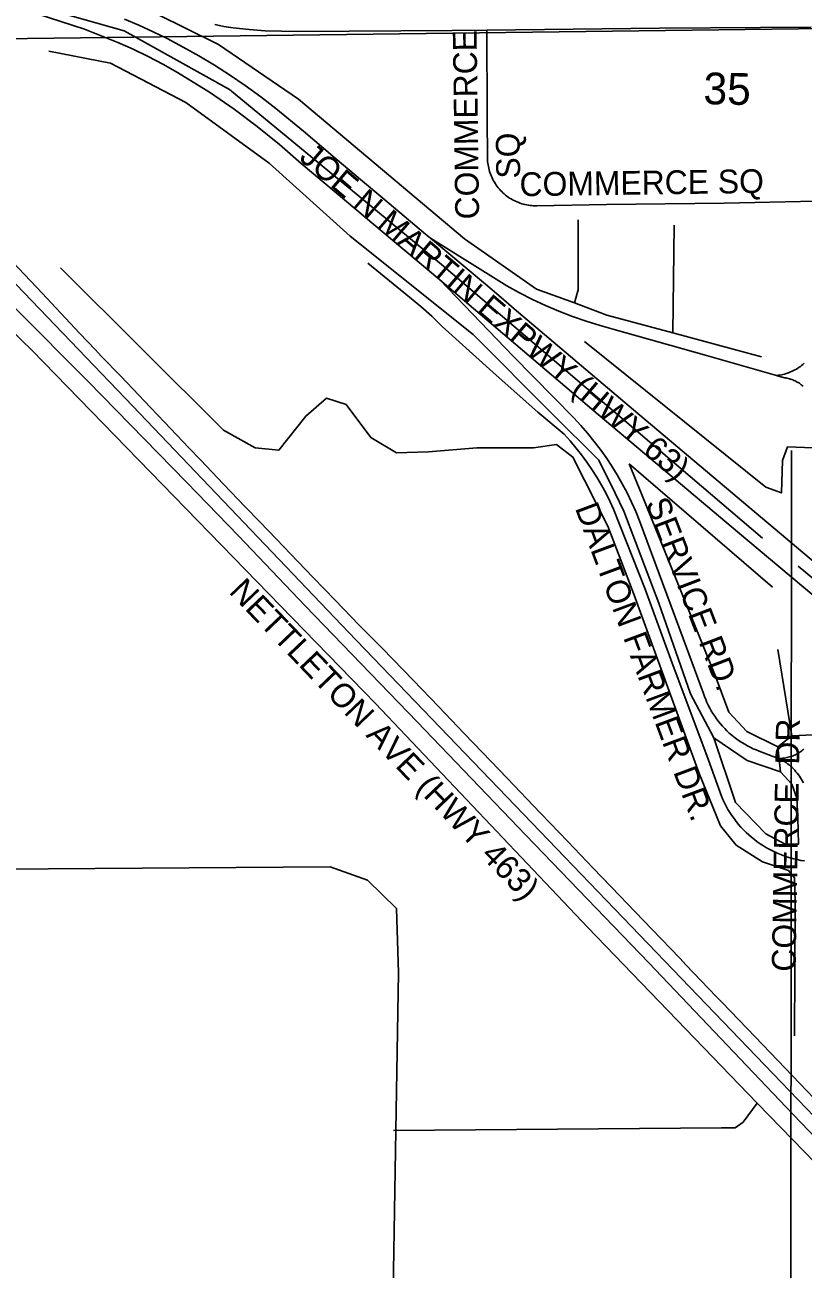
# Model space of a CAD drawing. Extents: x 1670563 to 1761545, y 515755 to 578944.
# Drawn here: x 1717674 to 1720123, y 535106 to 539024 of the extents above; entities that cross this region are included whole.
import ezdxf

# ---------------------------------------------------------------- set-up
doc = ezdxf.new("R2010")
doc.units = 0
for name, color, linetype in [('5_sectionlines', 7, 'Continuous'), ('62_text', 7, 'Continuous'), ('RR Tracks', 7, 'Continuous'), ('SHP_LINE', 7, 'Continuous'), ('STREETCL', 7, 'Continuous'), ('STRNAMES', 7, 'Continuous')]:
    doc.layers.add(name, color=color, linetype=linetype)

# ---------------------------------------------------------------- blocks, each defined once
blk = doc.blocks.new('RR TRACKS02')
at = {"layer": 'RR Tracks'}
for p, q in [((1717636.1, 538276.3), (1717729.1, 538179.3)), ((1717729.1, 538179.3), (1717846, 538052.9)), ((1717846, 538052.9), (1717896.9, 538000.5)), ((1717896.9, 538000.5), (1717914.5, 537980.9)), ((1717914.5, 537980.9), (1717976.4, 537917.2)), ((1717976.4, 537917.2), (1718014, 537877.4)), ((1718014, 537877.4), (1718069.6, 537819)), ((1718069.6, 537819), (1718114.2, 537772.5)), ((1718114.2, 537772.5), (1718190.8, 537691.9)), ((1718190.8, 537691.9), (1718227.4, 537654.3)), ((1718227.4, 537654.3), (1718299.8, 537577.9)), ((1718299.8, 537577.9), (1718367.8, 537506.5)), ((1718367.8, 537506.5), (1718412.8, 537460.2)), ((1718412.8, 537460.2), (1718466.4, 537404.1)), ((1718466.4, 537404.1), (1718510.5, 537357.9)), ((1718510.5, 537357.9), (1718581.9, 537283.9)), ((1718581.9, 537283.9), (1718650.3, 537212.3)), ((1718650.3, 537212.3), (1718726.4, 537133.8)), ((1718726.4, 537133.8), (1718800, 537060.2)), ((1718800, 537060.2), (1718896.2, 536960)), ((1718896.2, 536960), (1718977, 536876)), ((1718977, 536876), (1719056.1, 536793.2)), ((1719056.1, 536793.2), (1719114.6, 536732.2)), ((1719114.6, 536732.2), (1719191.7, 536652.1)), ((1719191.7, 536652.1), (1719274.7, 536564.4)), ((1719274.7, 536564.4), (1719297.7, 536540.7)), ((1719297.7, 536540.7), (1719382.8, 536451.9)), ((1719382.8, 536451.9), (1719462.8, 536368.9)), ((1719462.8, 536368.9), (1719546.9, 536281.1)), ((1719546.9, 536281.1), (1719568.4, 536258.6)), ((1719568.4, 536258.6), (1719648, 536175.1)), ((1719648, 536175.1), (1719735.3, 536084.6)), ((1719735.3, 536084.6), (1719755.3, 536063.3)), ((1719755.3, 536063.3), (1719849.7, 535964.8)), ((1719849.7, 535964.8), (1719868.6, 535945)), ((1719868.6, 535945), (1719972.2, 535837.2)), ((1719972.2, 535837.2), (1720066.6, 535738.8)), ((1720066.6, 535738.8), (1720158.1, 535642.9))]:
    blk.add_line(p, q, dxfattribs=at)

msp = doc.modelspace()

# ---------------------------------------------------------------- linework, layer by layer
at = {"layer": '5_sectionlines'}
msp.add_line((1720083.7, 533721.1), (1720086.4, 537683), dxfattribs=at)
msp.add_lwpolyline([(1717513.9, 538978.6), (1720109.2, 539011.6), (1721461.9, 539019.1)], dxfattribs=at)
at = {"layer": 'SHP_LINE'}
for points in [[(1716770, 539323), (1717275, 539285), (1717663, 539225), (1717991, 539108), (1718284, 538962), (1718535, 538790), (1719058, 538350), (1719284, 538192), (1719404, 538148)], [(1719995, 537407), (1718985, 538269), (1718723, 538486), (1718318, 538820), (1717987, 539005), (1717555, 539128), (1717402, 539148), (1717110, 539161), (1716881, 539151)], [(1716945, 538927), (1717499, 538359), (1718014, 537823), (1718693, 537111), (1720080, 535667), (1721972, 533700)], [(1717750, 538941), (1717944, 538903), (1718181, 538779), (1718443, 538588), (1718698, 538358), (1719085, 538049), (1719334, 537799), (1719480, 537653), (1719532, 537549), (1719559, 537493), (1719669, 537203), (1719769, 536917), (1719842, 536779), (1719947, 536707), (1720052, 536672)], [(1719979, 535628), (1719446, 536182), (1718778, 536887), (1717696, 537999), (1717049, 538626), (1716833, 538831)], [(1719415, 538410), (1719415, 538306), (1719415, 538189), (1719404, 538148)], [(1719717, 538393), (1719713, 538054)], [(1717786, 538259), (1718299, 537747), (1718399, 537692), (1718474, 537685), (1718558, 537792), (1718623, 537848), (1718685, 537828), (1718763, 537724), (1718844, 537676), (1718944, 537679), (1719097, 537692), (1719275, 537692), (1719347, 537702), (1719399, 537663), (1719509, 537445), (1719591, 537231), (1719796, 536667), (1719863, 536502), (1719913, 536441), (1719995, 536388), (1720077, 536361), (1720096, 536338), (1720098, 536260), (1720096, 535841)], [(1719404, 538148), (1719506, 538110), (1719713, 538054)], [(1719713, 538054), (1719992, 537978)], [(1719435, 538027), (1720006, 537568), (1720055, 537550), (1720058, 537652), (1720074, 537695), (1720236, 537689)], [(1720044, 536750), (1719946, 536799), (1719890, 536860), (1719847, 536975), (1719615, 537547), (1719576, 537641)], [(1719576, 537641), (1720027, 537253)], [(1720472, 537018), (1720108, 537319)], [(1720088, 536785), (1720044, 537057)], [(1719842, 536779), (1719910, 536575), (1720006, 536477), (1720067, 536444), (1720109, 536444), (1720107, 536528), (1720104, 536589), (1720088, 536633), (1720052, 536672)], [(1720088, 536785), (1720044, 536750)], [(1720198, 536790), (1720088, 536785)], [(1720052, 536672), (1720044, 536750)], [(1716710, 536359), (1718635, 536373), (1718753, 536331), (1718844, 536241), (1718850, 536039), (1718842, 535542)], [(1719979, 535628), (1719935, 535569), (1719909, 535551), (1719866, 535551), (1718834, 535542)], [(1721755, 533769), (1721429, 534123), (1720982, 534585), (1720746, 534827), (1720310, 535287), (1719979, 535628)], [(1718842, 535542), (1718816, 534025)]]:
    msp.add_lwpolyline(points, dxfattribs=at)
at = {"layer": 'STREETCL'}
for points in [[(1717712.8, 539058.4), (1717861.6, 539010), (1717967.3, 538968.4), (1718015.1, 538946.9), (1718062.3, 538924), (1718108.7, 538899.6), (1718154.4, 538873.8), (1718258.5, 538810.1), (1718332.6, 538758.2), (1718404.9, 538703.7), (1718475.2, 538646.8), (1718543.4, 538587.4), (1718719.1, 538439.8), (1718765.7, 538400.5), (1718941.5, 538252.9), (1718979.7, 538220.5)], [(1717987.5, 539041.9), (1718033.1, 539022.7), (1718078.1, 539002.2), (1718122.5, 538980.4), (1718172.7, 538953.9), (1718222.1, 538926.1), (1718270.7, 538896.8), (1718318.4, 538866.2), (1718368, 538832.4), (1718416.7, 538797.1), (1718464.2, 538760.4), (1718551.1, 538688.5), (1718650.5, 538604.1), (1718737, 538532), (1718801, 538477.6), (1718935, 538365), (1718950.4, 538352.1)], [(1719127.6, 539007.3), (1719019.3, 539006.2), (1718532.8, 539003), (1718481.8, 539003.4), (1718430.9, 539005.4), (1718380.1, 539009), (1718329.5, 539014.2), (1718315, 539016.1), (1718300.7, 539018.5), (1718286.4, 539021.4), (1718272.2, 539024.8)], [(1720148.2, 539016.9), (1719670.9, 539012.9), (1719127.6, 539007.3)], [(1719127.6, 539007.3), (1719129.6, 538742.7), (1719130.6, 538593.2), (1719131.2, 538587.9), (1719132, 538582.6), (1719132.9, 538577.3), (1719134, 538572.1), (1719135.3, 538567), (1719136.8, 538561.8), (1719138.4, 538556.8), (1719140.3, 538551.8), (1719142.3, 538546.8), (1719144.4, 538542), (1719146.8, 538537.2), (1719149.3, 538532.5), (1719151.9, 538527.9), (1719154.8, 538523.3), (1719157.8, 538518.9), (1719160.9, 538514.6), (1719164.2, 538510.4), (1719167.6, 538506.3), (1719171.2, 538502.4), (1719174.9, 538498.6), (1719178.7, 538494.9), (1719182.7, 538491.3), (1719186.8, 538487.9), (1719191, 538484.6), (1719195.3, 538481.5), (1719199.7, 538478.5), (1719204.2, 538475.7), (1719208.8, 538473), (1719213.6, 538470.5), (1719218.3, 538468.2), (1719223.2, 538466), (1719228.2, 538464), (1719233.2, 538462.2), (1719238.2, 538460.6), (1719243.4, 538459.1), (1719248.5, 538457.8), (1719253.7, 538456.7), (1719259, 538455.8), (1719264.3, 538455), (1719269.6, 538454.5), (1719274.9, 538454.1), (1719280.2, 538453.9), (1719285.5, 538453.9), (1719504.7, 538458.5), (1719874.9, 538462.2), (1720163.3, 538468.9)], [(1717072.9, 538715.7), (1717264.4, 538514.7), (1717510.3, 538264.3), (1717644.4, 538130.2), (1717873.6, 537900.7), (1718183.4, 537583.4), (1718347.1, 537415.1), (1718556.6, 537194.6), (1718908.4, 536828.7), (1719250.4, 536472.2), (1719637.9, 536070.3), (1720069.6, 535615.9), (1720515, 535151.1), (1721005.6, 534643.8), (1721526.6, 534096.2), (1721830.2, 533779.6)], [(1718950.4, 538352.1), (1719123.4, 538207), (1719173, 538165), (1719214.3, 538129.6), (1719589.5, 537811.7), (1720242.3, 537262), (1721005.8, 536619.3), (1721524.5, 536180.2), (1722198.3, 535611.1), (1722953.7, 534976), (1723788.9, 534274.5), (1724544.5, 533631.9), (1724982.8, 533261.7), (1725686.8, 532669.5), (1726432.6, 532038.6), (1727302.6, 531305.4), (1727848.2, 530843.4), (1728084.3, 530646.1), (1728237.3, 530523.1), (1728394.2, 530405.1)], [(1720039.8, 537919.9), (1719812.2, 537984.2), (1719528.2, 538064.7), (1719484.3, 538076.9), (1719440.7, 538090.5), (1719397.6, 538105.6), (1719355.1, 538122.1), (1719313.1, 538140), (1719271.7, 538159.2), (1719231, 538179.9), (1719191, 538201.8), (1718950.4, 538352.1)], [(1718753.3, 538273.1), (1718885.1, 538166.2), (1718920.3, 538136.7), (1718954.5, 538106.1), (1718987.7, 538074.4), (1719157.6, 537920.6), (1719288.3, 537804), (1719371.2, 537735), (1719390.2, 537713.8), (1719408.4, 537692), (1719425.9, 537669.6), (1719442.7, 537646.7), (1719458.7, 537623.2), (1719473.9, 537599.2), (1719488.4, 537574.7), (1719502, 537549.8), (1719514.8, 537524.4), (1719526.8, 537498.6), (1719626.1, 537246.8), (1719711.6, 537014.1), (1719819.8, 536722.9), (1719866.3, 536595), (1719870.9, 536584.4), (1719875.8, 536574), (1719881.1, 536563.7), (1719886.8, 536553.6), (1719892.8, 536543.7), (1719899.1, 536534.1), (1719905.8, 536524.6), (1719912.8, 536515.4), (1719920.1, 536506.4), (1719927.7, 536497.7), (1719935.6, 536489.3), (1719943.7, 536481.1), (1719952.2, 536473.3), (1719960.9, 536465.7), (1719969.9, 536458.4), (1719979.2, 536451.5), (1719988.6, 536444.9), (1719998.3, 536438.6), (1720008.2, 536432.6), (1720018.3, 536427), (1720028.6, 536421.7), (1720039.1, 536416.8), (1720049.7, 536412.3), (1720060.5, 536408.1), (1720071.4, 536404.4), (1720082.5, 536401), (1720093.6, 536397.9), (1720104.9, 536395.3), (1720116.2, 536393), (1720127.6, 536391.2)], [(1720025.8, 536721.4), (1719984.6, 536736.9), (1719975.3, 536740.6), (1719966.1, 536744.6), (1719957, 536748.9), (1719948.1, 536753.5), (1719939.4, 536758.5), (1719930.9, 536763.7), (1719922.5, 536769.2), (1719914.3, 536775), (1719906.3, 536781.1), (1719898.6, 536787.4), (1719891, 536794), (1719883.7, 536800.8), (1719876.6, 536807.9), (1719869.8, 536815.3), (1719863.2, 536822.8), (1719856.9, 536830.6), (1719850.9, 536838.6), (1719845.1, 536846.8), (1719839.6, 536855.2), (1719834.4, 536863.8), (1719829.6, 536872.5), (1719825, 536881.4), (1719820.7, 536890.5), (1719816.7, 536899.7), (1719813, 536909), (1719809.7, 536918.5), (1719745.4, 537091.3), (1719656.6, 537332.4), (1719608.8, 537461.7), (1719596.6, 537491.6), (1719583.4, 537521.1), (1719569.2, 537550.1), (1719554.1, 537578.6), (1719538.1, 537606.7), (1719521.2, 537634.2), (1719503.4, 537661.1), (1719484.7, 537687.5), (1719465.2, 537713.2), (1719444.9, 537738.3), (1719423.8, 537762.7), (1719401.9, 537786.5), (1719211.4, 537980.3), (1718979.7, 538220.5)], [(1718979.7, 538220.5), (1719085.6, 538130.6), (1719464.7, 537808.7), (1719917.2, 537427.8), (1720391.1, 537029.5), (1720831.3, 536657.3), (1721210.7, 536336.3), (1721372.6, 536199.1)], [(1720039.8, 537919.9), (1720044.8, 537920.4), (1720049.8, 537921.1), (1720054.8, 537922), (1720059.8, 537923.1), (1720064.7, 537924.3), (1720069.6, 537925.7), (1720074.4, 537927.2), (1720079.2, 537929), (1720083.9, 537930.8), (1720088.5, 537932.9), (1720093.1, 537935.1), (1720097.6, 537937.5), (1720102, 537940), (1720106.3, 537942.7), (1720110.5, 537945.5), (1720114.6, 537948.4), (1720118.6, 537951.5), (1720122.5, 537954.8), (1720126.3, 537958.2)], [(1720039.8, 537919.9), (1720064.9, 537912.4), (1720068.7, 537911.8), (1720072.5, 537911.1), (1720076.3, 537910.3), (1720080, 537909.3), (1720083.7, 537908.2), (1720087.3, 537907), (1720090.9, 537905.6), (1720094.5, 537904.2), (1720098, 537902.6), (1720101.4, 537900.9), (1720104.8, 537899.1), (1720108.1, 537897.1), (1720111.4, 537895.1), (1720114.5, 537892.9), (1720117.6, 537890.6), (1720120.7, 537888.3), (1720123.6, 537885.8)], [(1720025.8, 536721.4), (1720049, 536714), (1720053, 536714.1), (1720056.9, 536714.3), (1720060.9, 536714.7), (1720064.8, 536715.2), (1720068.8, 536715.8), (1720072.7, 536716.6), (1720076.5, 536717.5), (1720080.4, 536718.5), (1720084.2, 536719.7), (1720087.9, 536721), (1720091.6, 536722.4), (1720095.3, 536723.9), (1720098.9, 536725.6), (1720102.5, 536727.4), (1720105.9, 536729.3), (1720109.4, 536731.3), (1720112.7, 536733.5), (1720116, 536735.7), (1720119.2, 536738.1), (1720122.3, 536740.6), (1720125.3, 536743.2)], [(1720049, 536714), (1720054.3, 536711), (1720059.5, 536707.9), (1720064.6, 536704.6), (1720069.6, 536701.1), (1720074.5, 536697.4), (1720079.2, 536693.6), (1720083.8, 536689.6), (1720088.3, 536685.5), (1720092.6, 536681.2), (1720096.8, 536676.7), (1720100.8, 536672.2), (1720104.7, 536667.5), (1720108.4, 536662.6), (1720111.9, 536657.7), (1720115.2, 536652.6), (1720118.4, 536647.4), (1720121.4, 536642.1), (1720124.2, 536636.7)]]:
    msp.add_lwpolyline(points, dxfattribs=at)

# ---------------------------------------------------------------- block references
msp.add_blockref('RR TRACKS02', (0, 0), dxfattribs=at)

# ---------------------------------------------------------------- texts
at = {"layer": '62_text'}
msp.add_text('35', height=100, rotation=358.9328, dxfattribs=at).set_placement((1719809.1, 538774))
at = {"layer": 'STRNAMES'}
for s, rotation, p in [('COMMERCE', 90.78, (1719103.9, 538411.6)), (' SQ', 90.78, (1719233.4, 538512.2)), ('JOE N MARTIN EXPWY (HWY 63)', 319.5291, (1718534.3, 538600.7)), ('COMMERCE SQ', 0.78, (1719231.4, 538484)), ('DALTON FARMER DR.', 290.4254, (1719404.6, 537502.5)), ('SERVICE RD.', 290.9392, (1719626.8, 537518.5)), ('NETTLETON AVE (HWY 463)', 313.6815, (1718313.9, 537236.8)), ('COMMERCE  DR', 89.0188, (1720099.5, 536042))]:
    msp.add_text(s, height=75, rotation=rotation, dxfattribs=at).set_placement(p)

doc.saveas('drawing.dxf')
